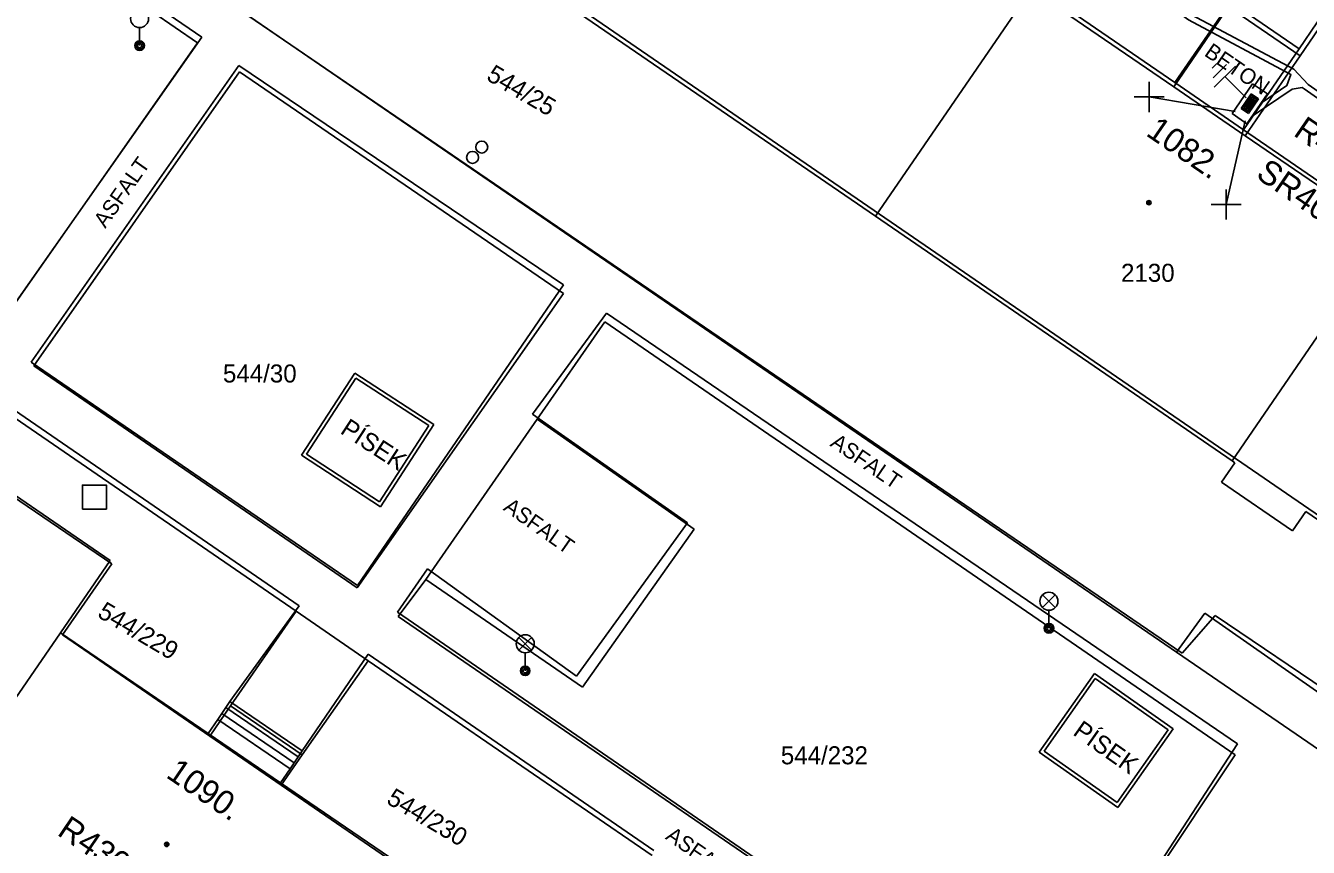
# Model space of a CAD drawing. Extents: x -540150 to -533593, y -1185082 to -1180066.
# Drawn here: x -536375.3 to -536321.9, y -1184315.6 to -1184281.4 of the extents above; entities that cross this region are included whole.
import ezdxf

# ---------------------------------------------------------------- set-up
doc = ezdxf.new("R2010")
doc.units = 0
for name, color, linetype in [('KN_HRAN_PARCEL', 7, 'Continuous'), ('KN_PARC_Č', 7, 'Continuous'), ('KN_VKP_HRAN_', 7, 'Continuous'), ('Vrstva 1', 7, 'Continuous'), ('Vrstva 10', 7, 'Continuous'), ('Vrstva 11', 7, 'Continuous'), ('Vrstva 14', 7, 'Continuous'), ('Vrstva 15', 7, 'Continuous'), ('Vrstva 26', 7, 'Continuous'), ('Vrstva 28', 7, 'Continuous'), ('Vrstva 29', 7, 'Continuous'), ('Vrstva 30', 7, 'Continuous'), ('Vrstva 33', 7, 'Continuous'), ('Vrstva 34', 7, 'Continuous'), ('Vrstva 39', 7, 'Continuous'), ('Vrstva 40', 7, 'Continuous'), ('Vrstva 41', 7, 'Continuous'), ('Vrstva 47', 7, 'Continuous'), ('Vrstva 5', 7, 'Continuous'), ('Vrstva 59', 7, 'Continuous'), ('Vrstva 8', 7, 'Continuous')]:
    doc.layers.add(name, color=color, linetype=linetype)

# ---------------------------------------------------------------- blocks, each defined once
blk = doc.blocks.new('NN800')
at = {"layer": 'Vrstva 1'}
for points in [[(-0.442, 0.442), (0.442, -0.442)], [(-0.442, -0.442), (0.442, 0.442)]]:
    blk.add_lwpolyline(points, dxfattribs=at)
blk = doc.blocks.new('NN620')
at = {"layer": 'Vrstva 8'}
for points in [[(0.752, 0.004), (-0.748, 0.004)], [(-0.748, 0.004), (-0.748, -0.746)], [(0.752, -0.746), (0.752, 0.004)], [(0.368, -0.18), (-0.376, -0.18)], [(-0.376, -0.18), (-0.376, -0.558)], [(0.321, -0.227), (-0.329, -0.227)], [(-0.329, -0.227), (-0.329, -0.51)], [(-0.329, -0.51), (0.321, -0.51)], [(0.274, -0.274), (-0.281, -0.274)], [(-0.281, -0.274), (-0.281, -0.463)], [(-0.281, -0.463), (0.274, -0.463)], [(0.227, -0.321), (-0.234, -0.321)], [(-0.234, -0.321), (-0.234, -0.416)], [(-0.234, -0.416), (0.227, -0.416)], [(-0.193, -0.369), (0.185, -0.369)], [(0.227, -0.416), (0.227, -0.321)], [(0.274, -0.463), (0.274, -0.274)], [(0.321, -0.51), (0.321, -0.227)], [(0.368, -0.558), (0.368, -0.18)], [(-0.748, -0.746), (0.752, -0.746)], [(-0.376, -0.558), (0.368, -0.558)]]:
    blk.add_lwpolyline(points, dxfattribs=at)
blk = doc.blocks.new('NN810')
at = {"layer": 'Vrstva 14'}
for points in [[(0.004, -0.64), (0.004, -1.89)], [(0.629, -1.89), (-0.621, -1.89)], [(0.388, -2.2), (-0.399, -2.2)], [(0.004, -2.515), (-0.124, -2.515)], [(0.137, -2.515), (0.004, -2.515)]]:
    blk.add_lwpolyline(points, dxfattribs=at)

msp = doc.modelspace()

# ---------------------------------------------------------------- linework, layer by layer
at = {"layer": 'KN_HRAN_PARCEL'}
for p, q in [((-536396.091, -1184262.855), (-536368.121, -1184282.095)), ((-536386.601, -1184266.835), (-536327.371, -1184307.455)), ((-536354.851, -1184279.065), (-536339.901, -1184289.315)), ((-536339.901, -1184289.315), (-536333.411, -1184279.865)), ((-536333.411, -1184279.865), (-536327.481, -1184283.935)), ((-536320.091, -1184279.515), (-536322.231, -1184282.635)), ((-536325.201, -1184280.605), (-536327.481, -1184283.935)), ((-536368.121, -1184282.095), (-536376.701, -1184294.345)), ((-536322.231, -1184282.635), (-536324.511, -1184285.965)), ((-536374.931, -1184295.545), (-536366.371, -1184283.305)), ((-536366.371, -1184283.305), (-536352.891, -1184292.535)), ((-536318.581, -1184290.035), (-536324.511, -1184285.965)), ((-536325.061, -1184299.495), (-536339.901, -1184289.315)), ((-536325.061, -1184299.495), (-536318.581, -1184290.035)), ((-536352.891, -1184292.535), (-536361.471, -1184304.775)), ((-536353.981, -1184297.765), (-536351.171, -1184293.715)), ((-536351.171, -1184293.715), (-536324.931, -1184311.735)), ((-536361.471, -1184304.775), (-536374.931, -1184295.545)), ((-536376.191, -1184297.385), (-536364.011, -1184305.745)), ((-536347.451, -1184302.345), (-536353.981, -1184297.765)), ((-536377.831, -1184299.605), (-536371.691, -1184303.785)), ((-536325.501, -1184300.385), (-536324.941, -1184299.575)), ((-536324.941, -1184299.575), (-536325.061, -1184299.495)), ((-536322.541, -1184302.415), (-536325.501, -1184300.385)), ((-536321.991, -1184301.605), (-536322.541, -1184302.415)), ((-536316.191, -1184305.575), (-536321.991, -1184301.605)), ((-536352.091, -1184308.915), (-536347.451, -1184302.345)), ((-536371.691, -1184303.785), (-536373.741, -1184306.735)), ((-536359.771, -1184305.975), (-536358.611, -1184304.435)), ((-536358.611, -1184304.435), (-536352.091, -1184308.915)), ((-536366.741, -1184309.695), (-536364.011, -1184305.745)), ((-536364.011, -1184305.745), (-536361.011, -1184307.815)), ((-536333.221, -1184324.155), (-536359.771, -1184305.975)), ((-536327.371, -1184307.455), (-536326.191, -1184305.835)), ((-536326.191, -1184305.835), (-536319.611, -1184310.445)), ((-536373.741, -1184306.735), (-536367.611, -1184310.955)), ((-536361.011, -1184307.815), (-536363.761, -1184311.735)), ((-536361.011, -1184307.815), (-536349.201, -1184315.925)), ((-536367.611, -1184310.955), (-536366.741, -1184309.695)), ((-536363.761, -1184311.735), (-536364.631, -1184312.995)), ((-536324.931, -1184311.735), (-536333.221, -1184324.155)), ((-536358.711, -1184317.055), (-536364.631, -1184312.995))]:
    msp.add_line(p, q, dxfattribs=at)
at = {"layer": 'KN_VKP_HRAN_'}
for p, q in [((-536325.201, -1184280.605), (-536322.231, -1184282.635)), ((-536324.511, -1184285.965), (-536327.481, -1184283.935)), ((-536353.981, -1184297.765), (-536358.611, -1184304.435)), ((-536327.371, -1184307.455), (-536320.651, -1184312.065)), ((-536366.741, -1184309.695), (-536363.761, -1184311.735)), ((-536367.611, -1184310.955), (-536364.631, -1184312.995))]:
    msp.add_line(p, q, dxfattribs=at)
at = {"layer": 'Vrstva 10'}
for p, q in [((-536363.794, -1184299.265), (-536361.571, -1184295.845)), ((-536363.586, -1184299.221), (-536361.527, -1184296.053)), ((-536361.571, -1184295.845), (-536358.278, -1184297.985)), ((-536361.527, -1184296.053), (-536358.486, -1184298.029)), ((-536358.486, -1184298.029), (-536360.545, -1184301.197)), ((-536358.278, -1184297.985), (-536360.501, -1184301.405)), ((-536360.545, -1184301.197), (-536363.586, -1184299.221)), ((-536360.501, -1184301.405), (-536363.794, -1184299.265)), ((-536333.091, -1184311.615), (-536330.787, -1184308.343)), ((-536332.882, -1184311.579), (-536330.751, -1184308.552)), ((-536330.787, -1184308.343), (-536327.507, -1184310.653)), ((-536330.751, -1184308.552), (-536327.716, -1184310.689)), ((-536327.716, -1184310.689), (-536329.847, -1184313.716)), ((-536327.507, -1184310.653), (-536329.811, -1184313.925)), ((-536329.811, -1184313.925), (-536333.091, -1184311.615)), ((-536329.847, -1184313.716), (-536332.882, -1184311.579))]:
    msp.add_line(p, q, dxfattribs=at)
at = {"layer": 'Vrstva 11'}
for p, q in [((-536367.941, -1184281.865), (-536396.121, -1184262.535)), ((-536387.071, -1184266.585), (-536327.131, -1184307.495)), ((-536320.111, -1184279.175), (-536322.271, -1184282.345)), ((-536327.437, -1184283.755), (-536325.126, -1184280.386)), ((-536325.126, -1184280.386), (-536322.271, -1184282.345)), ((-536376.661, -1184294.275), (-536367.941, -1184281.865)), ((-536324.581, -1184285.713), (-536322.271, -1184282.345)), ((-536366.401, -1184283.045), (-536375.041, -1184295.395)), ((-536352.891, -1184292.175), (-536366.401, -1184283.045)), ((-536361.461, -1184304.685), (-536352.891, -1184292.175)), ((-536354.171, -1184297.555), (-536351.101, -1184293.345)), ((-536351.101, -1184293.345), (-536324.827, -1184311.277)), ((-536361.461, -1184304.685), (-536375.041, -1184295.395)), ((-536376.181, -1184297.075), (-536363.891, -1184305.525)), ((-536347.731, -1184302.075), (-536354.171, -1184297.555)), ((-536352.341, -1184308.455), (-536347.731, -1184302.075)), ((-536359.801, -1184305.795), (-536358.541, -1184303.995)), ((-536358.541, -1184303.995), (-536352.341, -1184308.455)), ((-536363.891, -1184305.525), (-536366.771, -1184309.515)), ((-536333.201, -1184324.075), (-536359.801, -1184305.795)), ((-536327.131, -1184307.495), (-536325.761, -1184305.935)), ((-536325.761, -1184305.935), (-536319.195, -1184310.368)), ((-536363.76, -1184311.568), (-536361.011, -1184307.535)), ((-536361.011, -1184307.535), (-536349.131, -1184315.715)), ((-536363.929, -1184311.815), (-536366.94, -1184309.762)), ((-536363.76, -1184311.568), (-536366.771, -1184309.515)), ((-536364.267, -1184312.311), (-536367.278, -1184310.258)), ((-536364.098, -1184312.063), (-536367.109, -1184310.01)), ((-536324.827, -1184311.277), (-536333.201, -1184324.075))]:
    msp.add_line(p, q, dxfattribs=at)
for points in [[(-536367.675, -1184310.841), (-536367.278, -1184310.258), (-536367.109, -1184310.01), (-536366.94, -1184309.762), (-536366.771, -1184309.515)], [(-536364.664, -1184312.893), (-536364.267, -1184312.311), (-536364.098, -1184312.063), (-536363.929, -1184311.815), (-536363.76, -1184311.568)]]:
    msp.add_lwpolyline(points, dxfattribs=at)
at = {"layer": 'Vrstva 26'}
msp.add_lwpolyline([(-536372.911, -1184301.505), (-536371.911, -1184301.505), (-536371.911, -1184300.505), (-536372.911, -1184300.505)], close=True, dxfattribs=at)
at = {"layer": 'Vrstva 28'}
for centre in [(-536356.291, -1184286.435), (-536356.671, -1184286.865)]:
    msp.add_circle(centre, 0.25, dxfattribs=at)
at = {"layer": 'Vrstva 33'}
for p, q in [((-536370.531, -1184281.465), (-536370.531, -1184282.215)), ((-536332.946, -1184305.605), (-536332.416, -1184305.075)), ((-536332.946, -1184305.075), (-536332.416, -1184305.605)), ((-536332.681, -1184305.715), (-536332.681, -1184306.465)), ((-536354.746, -1184307.375), (-536354.216, -1184306.845)), ((-536354.746, -1184306.845), (-536354.216, -1184307.375)), ((-536354.481, -1184307.485), (-536354.481, -1184308.235))]:
    msp.add_line(p, q, dxfattribs=at)
for centre, radius in [((-536370.531, -1184281.09), 0.375), ((-536370.531, -1184282.215), 0.2), ((-536370.531, -1184282.215), 0.145), ((-536370.531, -1184282.215), 0.0876), ((-536332.681, -1184305.34), 0.375), ((-536354.481, -1184307.11), 0.375), ((-536332.681, -1184306.465), 0.2), ((-536332.681, -1184306.465), 0.145), ((-536332.681, -1184306.465), 0.0876), ((-536354.481, -1184308.235), 0.2), ((-536354.481, -1184308.235), 0.145), ((-536354.481, -1184308.235), 0.0876)]:
    msp.add_circle(centre, radius, dxfattribs=at)
at = {"layer": 'Vrstva 39'}
for centre, radius in [((-536328.523, -1184288.751), 0.09), ((-536328.523, -1184288.751), 0.0398), ((-536369.4, -1184315.456), 0.09), ((-536369.4, -1184315.456), 0.0398)]:
    msp.add_circle(centre, radius, dxfattribs=at)
at = {"layer": 'Vrstva 5'}
for p, q in [((-536399.601, -1184248.105), (-536295.161, -1184319.845)), ((-536371.751, -1184303.645), (-536373.82, -1184306.651)), ((-536373.82, -1184306.651), (-536378.121, -1184312.898))]:
    msp.add_line(p, q, dxfattribs=at)
for points in [[(-536288.671, -1184310.345), (-536294.81, -1184306.134), (-536297.708, -1184304.146), (-536309.633, -1184295.967), (-536312.525, -1184293.983), (-536324.581, -1184285.713), (-536327.437, -1184283.755), (-536339.327, -1184275.598), (-536342.195, -1184273.631), (-536354.371, -1184265.28), (-536357.336, -1184263.246), (-536369.191, -1184255.114), (-536372.057, -1184253.148), (-536384.25, -1184244.785), (-536387.023, -1184242.883), (-536393.201, -1184238.645)], [(-536353.614, -1184264.176), (-536352.841, -1184264.155), (-536351.563, -1184263.846), (-536349.657, -1184264.696), (-536340.685, -1184271.368), (-536337.15, -1184273.115), (-536336.071, -1184274.148), (-536331.947, -1184277.164), (-536326.745, -1184280.929), (-536322.484, -1184283.194), (-536321.889, -1184283.83), (-536310.905, -1184291.519), (-536307.667, -1184293.318), (-536306.774, -1184294.493), (-536301.44, -1184298.102), (-536296.164, -1184301.849), (-536292.71, -1184303.81), (-536288.61, -1184306.862), (-536279.86, -1184312.522), (-536276.264, -1184315.206), (-536273.747, -1184317.246), (-536270.671, -1184318.646), (-536271.035, -1184319.919), (-536273.507, -1184322.601)], [(-536371.751, -1184303.645), (-536377.828, -1184299.477), (-536380.924, -1184297.353), (-536392.718, -1184289.264), (-536395.726, -1184287.2), (-536407.59, -1184279.063), (-536410.541, -1184277.039), (-536416.641, -1184272.855)], [(-536338.642, -1184274.6), (-536337.163, -1184274.112), (-536336.413, -1184274.21), (-536332.095, -1184277.366), (-536326.877, -1184281.141), (-536322.607, -1184283.412), (-536322.782, -1184283.88), (-536323.795, -1184284.568)], [(-536324.181, -1184285.129), (-536322.554, -1184284.029), (-536322.148, -1184283.958), (-536322.053, -1184284.02), (-536311.037, -1184291.731), (-536307.798, -1184293.531), (-536308.269, -1184294.6), (-536308.777, -1184294.72)], [(-536373.82, -1184306.651), (-536367.675, -1184310.841), (-536364.664, -1184312.893), (-536352.883, -1184320.925), (-536349.786, -1184323.036), (-536337.91, -1184331.132), (-536335.068, -1184333.069), (-536328.841, -1184337.315)]]:
    msp.add_lwpolyline(points, dxfattribs=at)
at = {"layer": 'Vrstva 59'}
for points in [[(-536324.927, -1184284.961), (-536328.514, -1184284.352)], [(-536324.515, -1184285.339), (-536325.305, -1184288.829)]]:
    msp.add_lwpolyline(points, dxfattribs=at)

# ---------------------------------------------------------------- block references
at = {"layer": 'Vrstva 15', "rotation": -135}
msp.add_blockref('NN810', (-536324.017, -1184284.84), dxfattribs=at)
at = {"layer": 'Vrstva 28', "rotation": -124.45811942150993}
msp.add_blockref('NN620', (-536324.017, -1184284.841), dxfattribs=at)
at = {"layer": 'Vrstva 34', "rotation": 45}
for p in [(-536328.514, -1184284.353), (-536325.305, -1184288.83)]:
    msp.add_blockref('NN800', p, dxfattribs=at)

# ---------------------------------------------------------------- texts
at = {"layer": 'KN_PARC_Č'}
for s, p in [('544/25', (-536356.141, -1184283.615)), ('544/229', (-536372.331, -1184305.965)), ('544/230', (-536360.301, -1184313.725))]:
    msp.add_text(s, height=0.75, rotation=329.4, dxfattribs=at).set_placement(p)
for s, p in [('2130', (-536329.681, -1184292.045)), ('544/30', (-536367.061, -1184296.235)), ('544/232', (-536343.841, -1184312.125))]:
    msp.add_text(s, height=0.75, dxfattribs=at).set_placement(p)
at = {"layer": 'Vrstva 29'}
for s, rotation, p in [('R422892', 325.542, (-536322.55, -1184285.927)), ('R430463', 325.919, (-536374.005, -1184315.039))]:
    msp.add_text(s, height=1, rotation=rotation, dxfattribs=at).set_placement(p)
at = {"layer": 'Vrstva 30'}
msp.add_text('SR401', height=1, rotation=325.542, dxfattribs=at).set_placement((-536324.112, -1184287.685))
at = {"layer": 'Vrstva 40'}
for s, rotation, p in [('BETON', 325.5527, (-536326.255, -1184282.606)), ('ASFALT', 54.9059, (-536371.958, -1184289.845)), ('ASFALT', 325.6858, (-536341.826, -1184298.854)), ('ASFALT', 324.9364, (-536355.431, -1184301.524)), ('ASFALT', 325.5024, (-536348.68, -1184315.212))]:
    msp.add_text(s, height=0.65, rotation=rotation, dxfattribs=at).set_placement(p)
at = {"layer": 'Vrstva 41'}
for rotation, p in [(326.9847, (-536362.221, -1184298.324)), (324.8442, (-536331.724, -1184310.871))]:
    msp.add_text('PÍSEK', height=0.75, rotation=rotation, dxfattribs=at).set_placement(p)
at = {"layer": 'Vrstva 47'}
for s, rotation, p in [('1082.', 325.5527, (-536328.685, -1184285.929)), ('1090.', 325.7162, (-536369.471, -1184312.642))]:
    msp.add_text(s, height=1, rotation=rotation, dxfattribs=at).set_placement(p)

doc.saveas('drawing.dxf')
